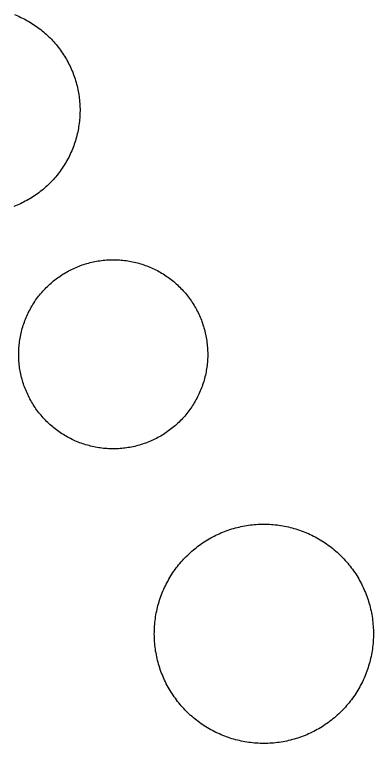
# Model space of a CAD drawing. Extents: x 3651524 to 3689615, y 505651 to 531377.
# Drawn here: x 3681090.12 to 3681108.3, y 516686.01 to 516722.91 of the extents above; entities that cross this region are included whole.
import ezdxf

# ---------------------------------------------------------------- set-up
doc = ezdxf.new("R2010")
doc.units = 0
doc.layers.add('V-DOMW-TANK', color=7, linetype='Continuous')

msp = doc.modelspace()

# ---------------------------------------------------------------- linework, layer by layer
at = {"layer": 'V-DOMW-TANK'}
for points in [[(3681090.107, 516722.908), (3681090.191, 516722.875), (3681090.275, 516722.841), (3681090.359, 516722.804), (3681090.441, 516722.767), (3681090.523, 516722.726), (3681090.604, 516722.685), (3681090.684, 516722.644), (3681090.766, 516722.599), (3681090.844, 516722.554), (3681090.922, 516722.509), (3681090.998, 516722.462), (3681091.075, 516722.413), (3681091.151, 516722.361), (3681091.225, 516722.31), (3681091.299, 516722.257), (3681091.372, 516722.202), (3681091.444, 516722.146), (3681091.516, 516722.091), (3681091.585, 516722.032), (3681091.653, 516721.972), (3681091.721, 516721.913), (3681091.788, 516721.851), (3681091.854, 516721.788), (3681091.919, 516721.724), (3681091.983, 516721.659), (3681092.044, 516721.593), (3681092.108, 516721.526), (3681092.165, 516721.458), (3681092.224, 516721.389), (3681092.282, 516721.319), (3681092.339, 516721.247), (3681092.392, 516721.176), (3681092.448, 516721.102), (3681092.499, 516721.028), (3681092.55, 516720.952), (3681092.601, 516720.877), (3681092.65, 516720.801), (3681092.697, 516720.723), (3681092.743, 516720.645), (3681092.788, 516720.565)], [(3681092.788, 516720.565), (3681092.831, 516720.485), (3681092.872, 516720.405), (3681092.91, 516720.324), (3681092.951, 516720.242), (3681092.988, 516720.158), (3681093.025, 516720.076), (3681093.062, 516719.994), (3681093.093, 516719.906), (3681093.123, 516719.822), (3681093.154, 516719.736), (3681093.183, 516719.65), (3681093.212, 516719.564), (3681093.234, 516719.476), (3681093.259, 516719.388), (3681093.281, 516719.3), (3681093.302, 516719.211), (3681093.322, 516719.123), (3681093.341, 516719.033), (3681093.355, 516718.945), (3681093.371, 516718.855), (3681093.384, 516718.765), (3681093.396, 516718.675), (3681093.406, 516718.585), (3681093.414, 516718.495), (3681093.42, 516718.405), (3681093.427, 516718.312), (3681093.431, 516718.222), (3681093.433, 516718.132), (3681093.433, 516718.04), (3681093.431, 516717.95), (3681093.429, 516717.86), (3681093.425, 516717.768), (3681093.42, 516717.678), (3681093.412, 516717.587), (3681093.402, 516717.497), (3681093.392, 516717.407), (3681093.379, 516717.317), (3681093.365, 516717.227), (3681093.351, 516717.137), (3681093.334, 516717.049), (3681093.316, 516716.959), (3681093.296, 516716.871), (3681093.275, 516716.783), (3681093.25, 516716.694), (3681093.226, 516716.606), (3681093.201, 516716.52), (3681093.173, 516716.434), (3681093.144, 516716.348), (3681093.113, 516716.262), (3681093.083, 516716.176), (3681093.048, 516716.092), (3681093.013, 516716.008), (3681092.976, 516715.926), (3681092.939, 516715.843), (3681092.9, 516715.761), (3681092.859, 516715.681), (3681092.816, 516715.599), (3681092.773, 516715.521), (3681092.728, 516715.441), (3681092.681, 516715.363), (3681092.634, 516715.285), (3681092.585, 516715.21), (3681092.534, 516715.134), (3681092.482, 516715.058), (3681092.429, 516714.984), (3681092.374, 516714.913), (3681092.321, 516714.841), (3681092.263, 516714.769), (3681092.206, 516714.7), (3681092.147, 516714.63), (3681092.085, 516714.563), (3681092.024, 516714.495), (3681091.962, 516714.429), (3681091.897, 516714.366), (3681091.833, 516714.302), (3681091.768, 516714.239), (3681091.7, 516714.18), (3681091.633, 516714.116), (3681091.563, 516714.061), (3681091.491, 516714.001), (3681091.42, 516713.946), (3681091.348, 516713.891), (3681091.276, 516713.838), (3681091.202, 516713.784), (3681091.127, 516713.733), (3681091.051, 516713.684), (3681090.975, 516713.635), (3681090.897, 516713.588), (3681090.817, 516713.543), (3681090.74, 516713.498), (3681090.66, 516713.455), (3681090.578, 516713.412), (3681090.498, 516713.371), (3681090.414, 516713.334), (3681090.332, 516713.295), (3681090.248, 516713.26), (3681090.164, 516713.225), (3681090.08, 516713.194)], [(3681092.638, 516709.807), (3681092.71, 516709.848), (3681092.784, 516709.891), (3681092.855, 516709.93), (3681092.929, 516709.969), (3681093.005, 516710.006), (3681093.08, 516710.043), (3681093.156, 516710.077), (3681093.232, 516710.11), (3681093.31, 516710.143), (3681093.388, 516710.174), (3681093.465, 516710.204), (3681093.543, 516710.231), (3681093.623, 516710.258), (3681093.703, 516710.284), (3681093.783, 516710.309), (3681093.863, 516710.329), (3681093.945, 516710.352), (3681094.025, 516710.37), (3681094.107, 516710.389), (3681094.188, 516710.407), (3681094.27, 516710.421), (3681094.352, 516710.436), (3681094.436, 516710.448), (3681094.518, 516710.46), (3681094.602, 516710.469), (3681094.684, 516710.477), (3681094.768, 516710.485), (3681094.852, 516710.489), (3681094.934, 516710.493), (3681095.018, 516710.495), (3681095.102, 516710.497), (3681095.186, 516710.497), (3681095.266, 516710.495), (3681095.352, 516710.491), (3681095.436, 516710.487), (3681095.518, 516710.481), (3681095.602, 516710.473), (3681095.683, 516710.462), (3681095.767, 516710.452), (3681095.849, 516710.44), (3681095.933, 516710.428), (3681096.015, 516710.411), (3681096.097, 516710.395), (3681096.179, 516710.378), (3681096.259, 516710.358), (3681096.343, 516710.338), (3681096.421, 516710.315), (3681096.501, 516710.292), (3681096.578, 516710.268), (3681096.66, 516710.239), (3681096.74, 516710.213), (3681096.82, 516710.184), (3681096.896, 516710.153), (3681096.974, 516710.12), (3681097.049, 516710.09), (3681097.125, 516710.055), (3681097.201, 516710.018), (3681097.277, 516709.981), (3681097.351, 516709.944), (3681097.424, 516709.903), (3681097.496, 516709.862), (3681097.568, 516709.821), (3681097.639, 516709.776), (3681097.711, 516709.735), (3681097.781, 516709.686), (3681097.85, 516709.639), (3681097.918, 516709.592), (3681097.985, 516709.541), (3681098.051, 516709.492), (3681098.117, 516709.438), (3681098.182, 516709.387), (3681098.246, 516709.332), (3681098.307, 516709.277), (3681098.37, 516709.221), (3681098.43, 516709.164), (3681098.487, 516709.105), (3681098.547, 516709.045), (3681098.606, 516708.986), (3681098.663, 516708.924), (3681098.719, 516708.861), (3681098.774, 516708.797), (3681098.827, 516708.734), (3681098.878, 516708.668), (3681098.93, 516708.603), (3681098.979, 516708.535), (3681099.028, 516708.468), (3681099.075, 516708.398), (3681099.122, 516708.328), (3681099.167, 516708.259), (3681099.21, 516708.187), (3681099.253, 516708.115), (3681099.292, 516708.044), (3681099.335, 516707.97), (3681099.374, 516707.896), (3681099.411, 516707.821), (3681099.448, 516707.747), (3681099.483, 516707.671), (3681099.515, 516707.593), (3681099.548, 516707.517), (3681099.579, 516707.44)], [(3681090.33, 516705.613), (3681090.328, 516705.697), (3681090.33, 516705.781), (3681090.332, 516705.865), (3681090.334, 516705.949), (3681090.34, 516706.031), (3681090.348, 516706.115), (3681090.355, 516706.196), (3681090.363, 516706.28), (3681090.373, 516706.362), (3681090.385, 516706.446), (3681090.4, 516706.528), (3681090.414, 516706.61), (3681090.43, 516706.694), (3681090.449, 516706.774), (3681090.465, 516706.856), (3681090.488, 516706.936), (3681090.51, 516707.016), (3681090.535, 516707.098), (3681090.559, 516707.177), (3681090.584, 516707.255), (3681090.613, 516707.335), (3681090.641, 516707.413), (3681090.672, 516707.491), (3681090.707, 516707.569), (3681090.738, 516707.644), (3681090.772, 516707.72), (3681090.807, 516707.794), (3681090.844, 516707.872), (3681090.885, 516707.943), (3681090.922, 516708.019), (3681090.963, 516708.091), (3681091.006, 516708.165), (3681091.049, 516708.236), (3681091.094, 516708.306), (3681091.139, 516708.376), (3681091.186, 516708.445), (3681091.235, 516708.513), (3681091.284, 516708.58), (3681091.336, 516708.646), (3681091.387, 516708.711), (3681091.44, 516708.777), (3681091.493, 516708.838), (3681091.549, 516708.904), (3681091.606, 516708.965), (3681091.663, 516709.025), (3681091.721, 516709.086), (3681091.78, 516709.144), (3681091.841, 516709.201), (3681091.903, 516709.258), (3681091.964, 516709.314), (3681092.028, 516709.369), (3681092.091, 516709.422), (3681092.157, 516709.473), (3681092.224, 516709.526), (3681092.29, 516709.576), (3681092.358, 516709.623), (3681092.427, 516709.672), (3681092.497, 516709.717), (3681092.566, 516709.762), (3681092.638, 516709.807)], [(3681099.579, 516707.44), (3681099.607, 516707.362), (3681099.636, 516707.282), (3681099.663, 516707.202), (3681099.689, 516707.124), (3681099.712, 516707.044), (3681099.734, 516706.962), (3681099.757, 516706.883), (3681099.775, 516706.801), (3681099.794, 516706.719), (3681099.81, 516706.637), (3681099.827, 516706.555), (3681099.841, 516706.473), (3681099.853, 516706.391), (3681099.863, 516706.307), (3681099.874, 516706.225), (3681099.882, 516706.141), (3681099.888, 516706.059), (3681099.894, 516705.975), (3681099.898, 516705.891), (3681099.9, 516705.807), (3681099.902, 516705.725), (3681099.9, 516705.641), (3681099.9, 516705.557), (3681099.896, 516705.474), (3681099.888, 516705.392), (3681099.884, 516705.308), (3681099.878, 516705.224), (3681099.868, 516705.14), (3681099.857, 516705.058), (3681099.845, 516704.976), (3681099.829, 516704.894), (3681099.816, 516704.812), (3681099.802, 516704.73), (3681099.782, 516704.648), (3681099.763, 516704.566), (3681099.743, 516704.484), (3681099.72, 516704.404), (3681099.698, 516704.325), (3681099.671, 516704.245), (3681099.646, 516704.165), (3681099.618, 516704.087), (3681099.589, 516704.007), (3681099.558, 516703.931), (3681099.528, 516703.854), (3681099.493, 516703.776), (3681099.46, 516703.7), (3681099.423, 516703.624), (3681099.386, 516703.55), (3681099.347, 516703.477), (3681099.308, 516703.403), (3681099.267, 516703.329), (3681099.224, 516703.258), (3681099.181, 516703.186), (3681099.136, 516703.116), (3681099.091, 516703.047), (3681099.044, 516702.977), (3681098.997, 516702.909), (3681098.946, 516702.842), (3681098.895, 516702.774), (3681098.844, 516702.709), (3681098.79, 516702.645), (3681098.737, 516702.582), (3681098.682, 516702.516), (3681098.624, 516702.459), (3681098.569, 516702.395), (3681098.51, 516702.336), (3681098.45, 516702.277), (3681098.389, 516702.221), (3681098.327, 516702.164), (3681098.266, 516702.107), (3681098.203, 516702.053), (3681098.139, 516702), (3681098.073, 516701.947), (3681098.008, 516701.896), (3681097.94, 516701.846), (3681097.873, 516701.797), (3681097.801, 516701.75), (3681097.734, 516701.703), (3681097.664, 516701.658), (3681097.592, 516701.615), (3681097.521, 516701.572), (3681097.449, 516701.531), (3681097.375, 516701.49), (3681097.301, 516701.451), (3681097.226, 516701.412), (3681097.15, 516701.38), (3681097.074, 516701.343), (3681096.998, 516701.31), (3681096.92, 516701.277), (3681096.843, 516701.246), (3681096.765, 516701.218), (3681096.687, 516701.189), (3681096.607, 516701.162), (3681096.527, 516701.138), (3681096.447, 516701.113), (3681096.368, 516701.091), (3681096.288, 516701.07), (3681096.206, 516701.05), (3681096.124, 516701.031), (3681096.042, 516701.015)], [(3681096.042, 516701.015), (3681095.96, 516700.999), (3681095.878, 516700.986), (3681095.796, 516700.972), (3681095.712, 516700.962), (3681095.63, 516700.952), (3681095.546, 516700.943), (3681095.462, 516700.935), (3681095.38, 516700.931), (3681095.298, 516700.927), (3681095.212, 516700.925), (3681095.128, 516700.925), (3681095.047, 516700.925), (3681094.963, 516700.927), (3681094.879, 516700.931), (3681094.795, 516700.935), (3681094.713, 516700.941), (3681094.629, 516700.949), (3681094.547, 516700.958), (3681094.461, 516700.968), (3681094.381, 516700.98), (3681094.297, 516700.995), (3681094.215, 516701.009), (3681094.133, 516701.025), (3681094.051, 516701.044), (3681093.971, 516701.062), (3681093.889, 516701.085), (3681093.81, 516701.105), (3681093.73, 516701.13), (3681093.65, 516701.154), (3681093.57, 516701.181), (3681093.492, 516701.208), (3681093.412, 516701.236), (3681093.334, 516701.267), (3681093.259, 516701.3), (3681093.179, 516701.332), (3681093.105, 516701.367), (3681093.029, 516701.402), (3681092.956, 516701.439), (3681092.88, 516701.478), (3681092.806, 516701.517), (3681092.734, 516701.558), (3681092.663, 516701.601), (3681092.591, 516701.644), (3681092.519, 516701.689), (3681092.45, 516701.734), (3681092.382, 516701.781), (3681092.312, 516701.83), (3681092.245, 516701.879), (3681092.179, 516701.93), (3681092.114, 516701.98), (3681092.05, 516702.035), (3681091.985, 516702.088), (3681091.923, 516702.143), (3681091.862, 516702.201), (3681091.8, 516702.258), (3681091.741, 516702.315), (3681091.682, 516702.375), (3681091.624, 516702.436), (3681091.567, 516702.498), (3681091.512, 516702.559), (3681091.458, 516702.623), (3681091.405, 516702.688), (3681091.352, 516702.754), (3681091.303, 516702.819), (3681091.252, 516702.887), (3681091.202, 516702.954), (3681091.155, 516703.022), (3681091.108, 516703.092), (3681091.061, 516703.163), (3681091.02, 516703.235), (3681090.977, 516703.305), (3681090.936, 516703.378), (3681090.895, 516703.452), (3681090.856, 516703.526), (3681090.819, 516703.6), (3681090.783, 516703.675), (3681090.748, 516703.751), (3681090.715, 516703.827), (3681090.682, 516703.905), (3681090.652, 516703.983), (3681090.623, 516704.06), (3681090.594, 516704.138), (3681090.568, 516704.216), (3681090.543, 516704.298), (3681090.518, 516704.378), (3681090.498, 516704.458), (3681090.475, 516704.54), (3681090.455, 516704.619), (3681090.439, 516704.701), (3681090.42, 516704.785), (3681090.404, 516704.865), (3681090.389, 516704.947), (3681090.375, 516705.031), (3681090.367, 516705.113), (3681090.357, 516705.197), (3681090.348, 516705.279), (3681090.342, 516705.363), (3681090.336, 516705.447), (3681090.332, 516705.531), (3681090.33, 516705.613)], [(3681099.558, 516696.104), (3681099.638, 516696.159), (3681099.72, 516696.212), (3681099.802, 516696.264), (3681099.884, 516696.313), (3681099.968, 516696.364), (3681100.052, 516696.411), (3681100.136, 516696.458), (3681100.222, 516696.503), (3681100.31, 516696.546), (3681100.398, 516696.587), (3681100.484, 516696.628), (3681100.574, 516696.667), (3681100.662, 516696.704), (3681100.752, 516696.739), (3681100.842, 516696.774), (3681100.935, 516696.806), (3681101.027, 516696.837), (3681101.119, 516696.866), (3681101.211, 516696.894), (3681101.305, 516696.919), (3681101.399, 516696.944), (3681101.494, 516696.966), (3681101.588, 516696.989), (3681101.682, 516697.007), (3681101.778, 516697.026), (3681101.873, 516697.042), (3681101.969, 516697.056), (3681102.065, 516697.069), (3681102.161, 516697.079), (3681102.258, 516697.089), (3681102.354, 516697.097), (3681102.45, 516697.103), (3681102.548, 516697.107), (3681102.645, 516697.109), (3681102.741, 516697.109), (3681102.839, 516697.109), (3681102.935, 516697.107), (3681103.032, 516697.103), (3681103.128, 516697.097), (3681103.224, 516697.089), (3681103.323, 516697.081), (3681103.419, 516697.071), (3681103.513, 516697.056), (3681103.609, 516697.042), (3681103.705, 516697.028), (3681103.8, 516697.009), (3681103.896, 516696.991), (3681103.99, 516696.972), (3681104.084, 516696.948), (3681104.179, 516696.923), (3681104.271, 516696.896), (3681104.365, 516696.87), (3681104.457, 516696.841), (3681104.549, 516696.81), (3681104.639, 516696.778), (3681104.732, 516696.743), (3681104.822, 516696.708), (3681104.91, 516696.671), (3681105, 516696.632), (3681105.088, 516696.593), (3681105.174, 516696.55), (3681105.262, 516696.507), (3681105.348, 516696.462), (3681105.432, 516696.417), (3681105.518, 516696.37), (3681105.6, 516696.321), (3681105.684, 516696.27), (3681105.766, 516696.219), (3681105.846, 516696.167), (3681105.926, 516696.11), (3681106.005, 516696.053), (3681106.083, 516695.995), (3681106.159, 516695.938), (3681106.235, 516695.877), (3681106.311, 516695.815), (3681106.384, 516695.752), (3681106.456, 516695.69), (3681106.528, 516695.623), (3681106.597, 516695.557), (3681106.667, 516695.49), (3681106.734, 516695.422), (3681106.802, 516695.35), (3681106.87, 516695.279), (3681106.931, 516695.205), (3681106.995, 516695.131), (3681107.056, 516695.057), (3681107.117, 516694.982), (3681107.177, 516694.906), (3681107.234, 516694.828), (3681107.289, 516694.748), (3681107.347, 516694.668), (3681107.398, 516694.588), (3681107.451, 516694.506), (3681107.5, 516694.425), (3681107.55, 516694.341), (3681107.599, 516694.259), (3681107.642, 516694.171), (3681107.689, 516694.085), (3681107.734, 516693.999), (3681107.775, 516693.91)], [(3681097.219, 516691.072), (3681097.211, 516691.168), (3681097.207, 516691.264), (3681097.201, 516691.361), (3681097.199, 516691.457), (3681097.197, 516691.555), (3681097.199, 516691.652), (3681097.201, 516691.748), (3681097.207, 516691.846), (3681097.211, 516691.942), (3681097.217, 516692.039), (3681097.228, 516692.135), (3681097.238, 516692.231), (3681097.25, 516692.327), (3681097.265, 516692.424), (3681097.281, 516692.518), (3681097.299, 516692.614), (3681097.318, 516692.708), (3681097.338, 516692.803), (3681097.361, 516692.897), (3681097.383, 516692.991), (3681097.412, 516693.085), (3681097.439, 516693.177), (3681097.467, 516693.269), (3681097.498, 516693.364), (3681097.531, 516693.454), (3681097.566, 516693.544), (3681097.6, 516693.634), (3681097.637, 516693.724), (3681097.674, 516693.812), (3681097.715, 516693.898), (3681097.756, 516693.99), (3681097.799, 516694.074), (3681097.844, 516694.16), (3681097.893, 516694.246), (3681097.938, 516694.33), (3681097.987, 516694.414), (3681098.039, 516694.494), (3681098.09, 516694.578), (3681098.143, 516694.66), (3681098.198, 516694.74), (3681098.254, 516694.818), (3681098.311, 516694.896), (3681098.37, 516694.971), (3681098.43, 516695.049), (3681098.491, 516695.121), (3681098.555, 516695.197), (3681098.618, 516695.272), (3681098.684, 516695.342), (3681098.751, 516695.412), (3681098.819, 516695.481), (3681098.889, 516695.549), (3681098.958, 516695.614), (3681099.03, 516695.68), (3681099.102, 516695.746), (3681099.175, 516695.809), (3681099.251, 516695.87), (3681099.327, 516695.93), (3681099.403, 516695.989), (3681099.48, 516696.045), (3681099.558, 516696.104)], [(3681107.775, 516693.91), (3681107.816, 516693.822), (3681107.851, 516693.734), (3681107.892, 516693.644), (3681107.926, 516693.554), (3681107.961, 516693.464), (3681107.992, 516693.372), (3681108.023, 516693.282), (3681108.053, 516693.188), (3681108.08, 516693.095), (3681108.107, 516693.003), (3681108.131, 516692.909), (3681108.154, 516692.815), (3681108.174, 516692.721), (3681108.195, 516692.624), (3681108.211, 516692.53), (3681108.227, 516692.434), (3681108.242, 516692.338), (3681108.254, 516692.243), (3681108.266, 516692.147), (3681108.275, 516692.049), (3681108.283, 516691.953), (3681108.289, 516691.856), (3681108.293, 516691.76), (3681108.297, 516691.664), (3681108.297, 516691.566), (3681108.297, 516691.469), (3681108.293, 516691.373), (3681108.289, 516691.277), (3681108.285, 516691.178), (3681108.277, 516691.082), (3681108.266, 516690.986), (3681108.256, 516690.89), (3681108.244, 516690.793), (3681108.23, 516690.697), (3681108.213, 516690.603), (3681108.197, 516690.507), (3681108.176, 516690.413), (3681108.156, 516690.318), (3681108.133, 516690.224), (3681108.109, 516690.13), (3681108.084, 516690.036), (3681108.055, 516689.944), (3681108.027, 516689.851), (3681107.996, 516689.759), (3681107.965, 516689.667), (3681107.931, 516689.577), (3681107.896, 516689.485), (3681107.859, 516689.395), (3681107.82, 516689.309), (3681107.779, 516689.221), (3681107.738, 516689.133), (3681107.695, 516689.046), (3681107.65, 516688.96), (3681107.605, 516688.874), (3681107.556, 516688.79), (3681107.507, 516688.707), (3681107.457, 516688.625), (3681107.406, 516688.543), (3681107.351, 516688.461), (3681107.298, 516688.381), (3681107.24, 516688.303), (3681107.183, 516688.225), (3681107.124, 516688.147), (3681107.064, 516688.072), (3681107.003, 516687.998), (3681106.939, 516687.924), (3681106.876, 516687.85), (3681106.81, 516687.779), (3681106.745, 516687.709), (3681106.675, 516687.64), (3681106.608, 516687.572), (3681106.536, 516687.506), (3681106.466, 516687.441), (3681106.392, 516687.375), (3681106.319, 516687.312), (3681106.245, 516687.25), (3681106.169, 516687.191), (3681106.091, 516687.132), (3681106.014, 516687.074), (3681105.936, 516687.017), (3681105.856, 516686.962), (3681105.776, 516686.908), (3681105.694, 516686.857), (3681105.61, 516686.806), (3681105.528, 516686.757), (3681105.444, 516686.71), (3681105.358, 516686.663), (3681105.272, 516686.618), (3681105.186, 516686.575), (3681105.098, 516686.536), (3681105.01, 516686.493), (3681104.922, 516686.454), (3681104.832, 516686.417), (3681104.742, 516686.382), (3681104.652, 516686.347), (3681104.56, 516686.314), (3681104.467, 516686.284), (3681104.375, 516686.255), (3681104.283, 516686.226), (3681104.189, 516686.202)], [(3681104.189, 516686.202), (3681104.097, 516686.177), (3681104.002, 516686.155), (3681103.906, 516686.132), (3681103.812, 516686.114), (3681103.718, 516686.095), (3681103.622, 516686.079), (3681103.525, 516686.065), (3681103.429, 516686.052), (3681103.333, 516686.042), (3681103.237, 516686.032), (3681103.138, 516686.024), (3681103.044, 516686.018), (3681102.948, 516686.013), (3681102.849, 516686.011), (3681102.751, 516686.011), (3681102.657, 516686.011), (3681102.561, 516686.013), (3681102.462, 516686.018), (3681102.366, 516686.024), (3681102.27, 516686.032), (3681102.174, 516686.04), (3681102.077, 516686.05), (3681101.981, 516686.065), (3681101.885, 516686.079), (3681101.791, 516686.093), (3681101.694, 516686.112), (3681101.6, 516686.13), (3681101.504, 516686.151), (3681101.412, 516686.173), (3681101.318, 516686.198), (3681101.223, 516686.224), (3681101.131, 516686.251), (3681101.039, 516686.28), (3681100.947, 516686.31), (3681100.855, 516686.343), (3681100.765, 516686.378), (3681100.674, 516686.413), (3681100.584, 516686.45), (3681100.496, 516686.489), (3681100.408, 516686.527), (3681100.32, 516686.57), (3681100.234, 516686.613), (3681100.148, 516686.659), (3681100.062, 516686.704), (3681099.978, 516686.751), (3681099.894, 516686.8), (3681099.812, 516686.851), (3681099.73, 516686.902), (3681099.648, 516686.955), (3681099.569, 516687.009), (3681099.491, 516687.068), (3681099.411, 516687.125), (3681099.335, 516687.183), (3681099.259, 516687.244), (3681099.186, 516687.306), (3681099.112, 516687.367), (3681099.038, 516687.433), (3681098.966, 516687.498), (3681098.897, 516687.564), (3681098.827, 516687.631), (3681098.76, 516687.701), (3681098.692, 516687.771), (3681098.626, 516687.842), (3681098.563, 516687.916), (3681098.499, 516687.988), (3681098.438, 516688.063), (3681098.379, 516688.139), (3681098.319, 516688.215), (3681098.262, 516688.295), (3681098.205, 516688.373), (3681098.149, 516688.453), (3681098.096, 516688.53), (3681098.045, 516688.614), (3681097.994, 516688.696), (3681097.944, 516688.78), (3681097.897, 516688.864), (3681097.85, 516688.95), (3681097.805, 516689.036), (3681097.762, 516689.122), (3681097.721, 516689.21), (3681097.68, 516689.298), (3681097.641, 516689.386), (3681097.605, 516689.477), (3681097.568, 516689.567), (3681097.533, 516689.657), (3681097.502, 516689.749), (3681097.471, 516689.839), (3681097.443, 516689.931), (3681097.416, 516690.025), (3681097.387, 516690.118), (3681097.365, 516690.212), (3681097.34, 516690.306), (3681097.32, 516690.4), (3681097.301, 516690.496), (3681097.283, 516690.591), (3681097.265, 516690.687), (3681097.252, 516690.783), (3681097.24, 516690.877), (3681097.23, 516690.974), (3681097.219, 516691.072)]]:
    msp.add_lwpolyline(points, dxfattribs=at)

doc.saveas('drawing.dxf')
